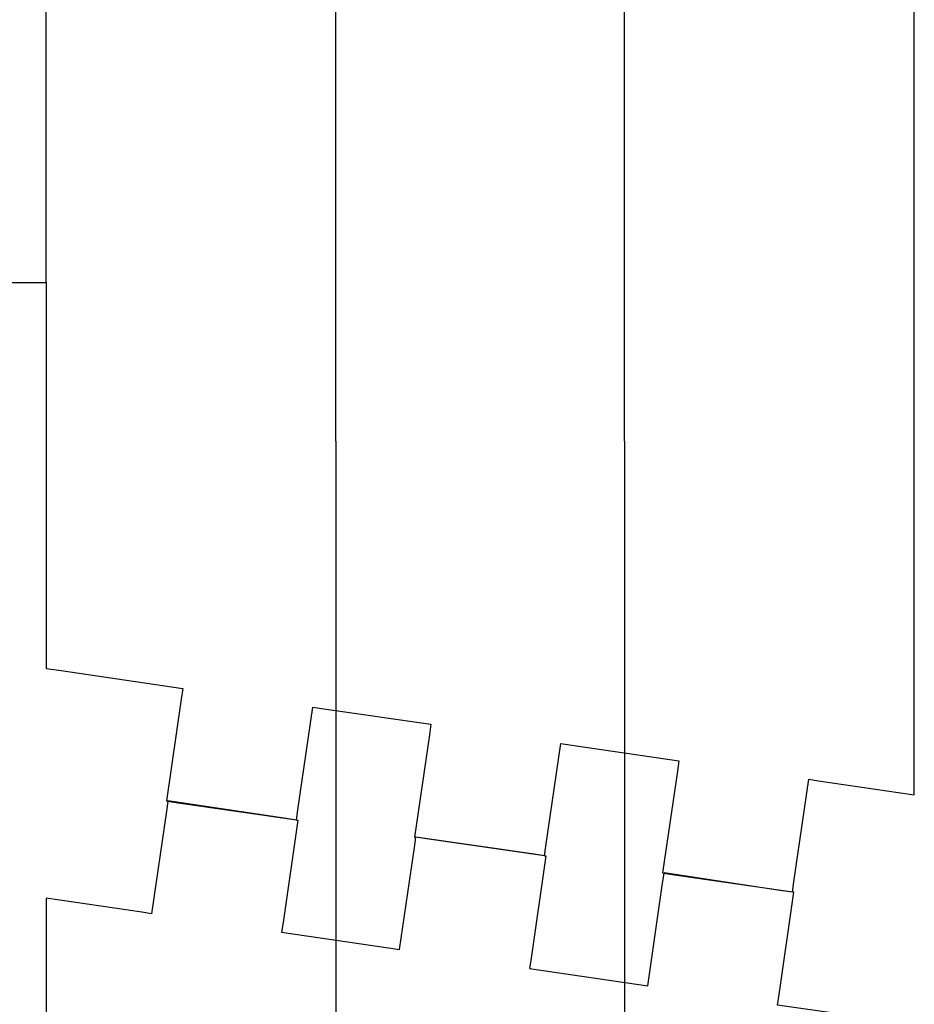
# Model space of a CAD drawing. Header units: millimetres. Extents: x -136 to 64, y -163 to 231.
# Tile 375 of 394: x 4 to 35, y 43 to 78. Entities that reach past the tile are written whole.
import ezdxf

# ---------------------------------------------------------------- set-up
doc = ezdxf.new("R2010")
doc.units = ezdxf.units.MM
doc.header["$MEASUREMENT"] = 0
doc.layers.add('Layer 1', color=7, linetype='Continuous')

msp = doc.modelspace()

# ---------------------------------------------------------------- linework, layer by layer
at = {"layer": 'Layer 1', "color": 5, "lineweight": 25}
for points, knots in [([(31.0534, 47.3891), (31.0534, 47.3891), (31.1063, 47.7596), (31.1063, 47.7596), (31.1063, 47.7596), (31.6355, 51.4108), (31.6355, 51.4108), (31.6355, 51.4108), (31.9794, 51.3579), (31.9794, 51.3579), (31.9794, 51.3579), (35.3926, 50.8552), (35.3926, 50.8552), (35.3926, 50.8552), (35.3926, 54.2154), (35.3926, 54.2154), (35.3926, 54.2154), (35.3926, 87.9762), (35.3926, 87.9762), (35.3926, 87.9762), (35.0486, 87.9233), (35.0486, 87.9233), (35.0486, 87.9233), (31.6619, 87.4206), (31.6619, 87.4206), (31.6619, 87.4206), (31.6619, 87.3941), (31.6619, 87.3941), (31.6619, 87.3941), (31.6619, 87.2089), (31.6619, 87.2089), (31.6619, 87.2089), (31.609, 87.5794), (31.609, 87.5794), (31.609, 87.5794), (31.0534, 91.4423), (31.0534, 91.4423), (31.0534, 91.4423), (30.6301, 91.3629), (30.6301, 91.3629), (30.6301, 91.3629), (26.4232, 90.7544), (26.4232, 90.7544), (26.4232, 90.7544), (26.4761, 90.3839), (26.4761, 90.3839), (26.4761, 90.3839), (27.0053, 86.7591), (27.0053, 86.7591), (27.0053, 86.7591), (26.6084, 86.6798), (26.6084, 86.6798), (26.6084, 86.6798), (22.7984, 86.1506), (22.7984, 86.1506), (22.7984, 86.1506), (22.7455, 86.4946), (22.7455, 86.4946), (22.7455, 86.4946), (22.2163, 90.1458), (22.2163, 90.1458), (22.2163, 90.1458), (21.793, 90.0929), (21.793, 90.0929), (21.793, 90.0929), (17.5861, 89.4844), (17.5861, 89.4844), (17.5861, 89.4844), (17.639, 89.1139), (17.639, 89.1139), (17.639, 89.1139), (18.1682, 85.4627), (18.1682, 85.4627), (18.1682, 85.4627), (17.7713, 85.4098), (17.7713, 85.4098), (17.7713, 85.4098), (13.9613, 84.8541), (13.9613, 84.8541), (13.9613, 84.8541), (13.9084, 85.2246), (13.9084, 85.2246), (13.9084, 85.2246), (13.3792, 88.8758), (13.3792, 88.8758), (13.3792, 88.8758), (12.9559, 88.7964), (12.9559, 88.7964), (12.9559, 88.7964), (8.749, 88.1879), (8.749, 88.1879), (8.749, 88.1879), (8.8019, 87.8175), (8.8019, 87.8175), (8.8019, 87.8175), (9.3311, 84.1662), (9.3311, 84.1662), (9.3311, 84.1662), (8.8813, 84.1133), (8.8813, 84.1133), (8.8813, 84.1133), (4.4628, 83.4783), (4.4628, 83.4783)], [0, 0, 0, 0, 0.0294118, 0.0294118, 0.0294118, 0.0588235, 0.0588235, 0.0588235, 0.0882353, 0.0882353, 0.0882353, 0.1176471, 0.1176471, 0.1176471, 0.1470588, 0.1470588, 0.1470588, 0.1764706, 0.1764706, 0.1764706, 0.2058824, 0.2058824, 0.2058824, 0.2352941, 0.2352941, 0.2352941, 0.2647059, 0.2647059, 0.2647059, 0.2941176, 0.2941176, 0.2941176, 0.3235294, 0.3235294, 0.3235294, 0.3529412, 0.3529412, 0.3529412, 0.3823529, 0.3823529, 0.3823529, 0.4117647, 0.4117647, 0.4117647, 0.4411765, 0.4411765, 0.4411765, 0.4705882, 0.4705882, 0.4705882, 0.5, 0.5, 0.5, 0.5294118, 0.5294118, 0.5294118, 0.5588235, 0.5588235, 0.5588235, 0.5882353, 0.5882353, 0.5882353, 0.6176471, 0.6176471, 0.6176471, 0.6470588, 0.6470588, 0.6470588, 0.6764706, 0.6764706, 0.6764706, 0.7058824, 0.7058824, 0.7058824, 0.7352941, 0.7352941, 0.7352941, 0.7647059, 0.7647059, 0.7647059, 0.7941176, 0.7941176, 0.7941176, 0.8235294, 0.8235294, 0.8235294, 0.8529412, 0.8529412, 0.8529412, 0.8823529, 0.8823529, 0.8823529, 0.9117647, 0.9117647, 0.9117647, 0.9411765, 0.9411765, 0.9411765, 0.9705882, 0.9705882, 0.9705882, 1, 1, 1, 1]), ([(4.4628, 69.1114), (4.4628, 69.1114), (4.4628, 70.7519), (4.4628, 70.7519), (4.4628, 70.7519), (4.4628, 80.9119), (4.4628, 80.9119), (4.4628, 80.9119), (4.4628, 83.4783), (4.4628, 83.4783)], [0, 0, 0, 0, 0.3333333, 0.3333333, 0.3333333, 0.6666667, 0.6666667, 0.6666667, 1, 1, 1, 1]), ([(-46.5224, 80.515), (-46.5224, 80.515), (-46.5224, 69.1114), (-46.5224, 69.1114), (-46.5224, 69.1114), (-41.8922, 69.1114), (-41.8922, 69.1114), (-41.8922, 69.1114), (4.4628, 69.1114), (4.4628, 69.1114)], [0, 0, 0, 0, 0.3333333, 0.3333333, 0.3333333, 0.6666667, 0.6666667, 0.6666667, 1, 1, 1, 1]), ([(4.4628, 69.1114), (4.4628, 69.1114), (4.4628, 55.3531), (4.4628, 55.3531), (4.4628, 55.3531), (4.9126, 55.3002), (4.9126, 55.3002), (4.9126, 55.3002), (9.3311, 54.6387), (9.3311, 54.6387), (9.3311, 54.6387), (9.2782, 54.2683), (9.2782, 54.2683), (9.2782, 54.2683), (8.749, 50.6435), (8.749, 50.6435), (8.749, 50.6435), (8.8019, 50.6171), (8.8019, 50.6171)], [0, 0, 0, 0, 0.1666667, 0.1666667, 0.1666667, 0.3333333, 0.3333333, 0.3333333, 0.5, 0.5, 0.5, 0.6666667, 0.6666667, 0.6666667, 0.8333333, 0.8333333, 0.8333333, 1, 1, 1, 1]), ([(13.3792, 49.9556), (13.3792, 49.9556), (13.4321, 50.326), (13.4321, 50.326), (13.4321, 50.326), (13.9613, 53.9773), (13.9613, 53.9773), (13.9613, 53.9773), (14.3582, 53.9244), (14.3582, 53.9244), (14.3582, 53.9244), (18.1682, 53.3687), (18.1682, 53.3687), (18.1682, 53.3687), (18.1153, 52.9983), (18.1153, 52.9983), (18.1153, 52.9983), (17.5861, 49.3471), (17.5861, 49.3471), (17.5861, 49.3471), (17.639, 49.3471), (17.639, 49.3471)], [0, 0, 0, 0, 0.1428571, 0.1428571, 0.1428571, 0.2857143, 0.2857143, 0.2857143, 0.4285714, 0.4285714, 0.4285714, 0.5714286, 0.5714286, 0.5714286, 0.7142857, 0.7142857, 0.7142857, 0.8571429, 0.8571429, 0.8571429, 1, 1, 1, 1]), ([(22.2163, 48.6856), (22.2163, 48.6856), (22.2692, 49.0296), (22.2692, 49.0296), (22.2692, 49.0296), (22.7984, 52.6808), (22.7984, 52.6808), (22.7984, 52.6808), (23.1953, 52.6279), (23.1953, 52.6279), (23.1953, 52.6279), (27.0053, 52.0723), (27.0053, 52.0723), (27.0053, 52.0723), (26.9524, 51.7019), (26.9524, 51.7019), (26.9524, 51.7019), (26.4232, 48.0771), (26.4232, 48.0771), (26.4232, 48.0771), (26.4761, 48.0506), (26.4761, 48.0506)], [0, 0, 0, 0, 0.1428571, 0.1428571, 0.1428571, 0.2857143, 0.2857143, 0.2857143, 0.4285714, 0.4285714, 0.4285714, 0.5714286, 0.5714286, 0.5714286, 0.7142857, 0.7142857, 0.7142857, 0.8571429, 0.8571429, 0.8571429, 1, 1, 1, 1]), ([(8.8019, 50.6171), (8.8019, 50.6171), (8.749, 50.2731), (8.749, 50.2731), (8.749, 50.2731), (8.2199, 46.6219), (8.2199, 46.6219), (8.2199, 46.6219), (7.8759, 46.6748), (7.8759, 46.6748), (7.8759, 46.6748), (4.4628, 47.1775), (4.4628, 47.1775), (4.4628, 47.1775), (4.4628, 43.7908), (4.4628, 43.7908), (4.4628, 43.7908), (4.4628, 10.0564), (4.4628, 10.0564), (4.4628, 10.0564), (4.8067, 10.1094), (4.8067, 10.1094), (4.8067, 10.1094), (8.1934, 10.5856), (8.1934, 10.5856), (8.1934, 10.5856), (8.1934, 10.6121), (8.1934, 10.6121), (8.1934, 10.6121), (8.1934, 10.8237), (8.1934, 10.8237), (8.1934, 10.8237), (8.2463, 10.4269), (8.2463, 10.4269), (8.2463, 10.4269), (8.8019, 6.5904), (8.8019, 6.5904)], [0, 0, 0, 0, 0.0833333, 0.0833333, 0.0833333, 0.1666667, 0.1666667, 0.1666667, 0.25, 0.25, 0.25, 0.3333333, 0.3333333, 0.3333333, 0.4166667, 0.4166667, 0.4166667, 0.5, 0.5, 0.5, 0.5833333, 0.5833333, 0.5833333, 0.6666667, 0.6666667, 0.6666667, 0.75, 0.75, 0.75, 0.8333333, 0.8333333, 0.8333333, 0.9166667, 0.9166667, 0.9166667, 1, 1, 1, 1]), ([(13.3792, 49.9556), (13.3792, 49.9556), (13.0088, 50.0085), (13.0088, 50.0085), (13.0088, 50.0085), (8.8019, 50.6435), (8.8019, 50.6435), (8.8019, 50.6435), (8.8019, 50.6171), (8.8019, 50.6171)], [0, 0, 0, 0, 0.3333333, 0.3333333, 0.3333333, 0.6666667, 0.6666667, 0.6666667, 1, 1, 1, 1]), ([(13.3792, 49.9556), (13.3792, 49.9556), (13.3792, 49.9556), (13.3792, 49.9556), (13.3792, 49.9556), (9.1724, 50.5641), (9.1724, 50.5641), (9.1724, 50.5641), (8.8019, 50.6171), (8.8019, 50.6171)], [0, 0, 0, 0, 0.3333333, 0.3333333, 0.3333333, 0.6666667, 0.6666667, 0.6666667, 1, 1, 1, 1]), ([(13.3792, 49.9556), (13.3792, 49.9556), (13.4321, 49.9556), (13.4321, 49.9556), (13.4321, 49.9556), (12.903, 46.3044), (12.903, 46.3044), (12.903, 46.3044), (12.8501, 45.9604), (12.8501, 45.9604), (12.8501, 45.9604), (16.6601, 45.4048), (16.6601, 45.4048), (16.6601, 45.4048), (17.0569, 45.3519), (17.0569, 45.3519), (17.0569, 45.3519), (17.5861, 48.9766), (17.5861, 48.9766), (17.5861, 48.9766), (17.639, 49.3471), (17.639, 49.3471)], [0, 0, 0, 0, 0.1428571, 0.1428571, 0.1428571, 0.2857143, 0.2857143, 0.2857143, 0.4285714, 0.4285714, 0.4285714, 0.5714286, 0.5714286, 0.5714286, 0.7142857, 0.7142857, 0.7142857, 0.8571429, 0.8571429, 0.8571429, 1, 1, 1, 1]), ([(22.2163, 48.6856), (22.2163, 48.6856), (22.2163, 48.6856), (22.2163, 48.6856), (22.2163, 48.6856), (18.0094, 49.2941), (18.0094, 49.2941), (18.0094, 49.2941), (17.639, 49.3471), (17.639, 49.3471)], [0, 0, 0, 0, 0.3333333, 0.3333333, 0.3333333, 0.6666667, 0.6666667, 0.6666667, 1, 1, 1, 1]), ([(22.2163, 48.6856), (22.2163, 48.6856), (21.8459, 48.7385), (21.8459, 48.7385), (21.8459, 48.7385), (17.639, 49.3471), (17.639, 49.3471), (17.639, 49.3471), (17.639, 49.3471), (17.639, 49.3471)], [0, 0, 0, 0, 0.3333333, 0.3333333, 0.3333333, 0.6666667, 0.6666667, 0.6666667, 1, 1, 1, 1]), ([(22.2163, 48.6856), (22.2163, 48.6856), (22.2692, 48.6856), (22.2692, 48.6856), (22.2692, 48.6856), (21.7401, 45.0344), (21.7401, 45.0344), (21.7401, 45.0344), (21.6871, 44.6639), (21.6871, 44.6639), (21.6871, 44.6639), (25.4971, 44.1083), (25.4971, 44.1083), (25.4971, 44.1083), (25.894, 44.0554), (25.894, 44.0554), (25.894, 44.0554), (26.4232, 47.7066), (26.4232, 47.7066), (26.4232, 47.7066), (26.4761, 48.0506), (26.4761, 48.0506)], [0, 0, 0, 0, 0.1428571, 0.1428571, 0.1428571, 0.2857143, 0.2857143, 0.2857143, 0.4285714, 0.4285714, 0.4285714, 0.5714286, 0.5714286, 0.5714286, 0.7142857, 0.7142857, 0.7142857, 0.8571429, 0.8571429, 0.8571429, 1, 1, 1, 1]), ([(31.0534, 47.3891), (31.0534, 47.3891), (30.683, 47.4421), (30.683, 47.4421), (30.683, 47.4421), (26.4761, 48.0771), (26.4761, 48.0771), (26.4761, 48.0771), (26.4761, 48.0506), (26.4761, 48.0506)], [0, 0, 0, 0, 0.3333333, 0.3333333, 0.3333333, 0.6666667, 0.6666667, 0.6666667, 1, 1, 1, 1]), ([(31.0534, 47.3891), (31.0534, 47.3891), (31.0534, 47.3891), (31.0534, 47.3891), (31.0534, 47.3891), (26.8465, 47.9977), (26.8465, 47.9977), (26.8465, 47.9977), (26.4761, 48.0506), (26.4761, 48.0506)], [0, 0, 0, 0, 0.3333333, 0.3333333, 0.3333333, 0.6666667, 0.6666667, 0.6666667, 1, 1, 1, 1]), ([(8.8019, 6.5904), (8.8019, 6.5904), (9.2253, 6.6433), (9.2253, 6.6433), (9.2253, 6.6433), (13.4321, 7.2519), (13.4321, 7.2519), (13.4321, 7.2519), (13.3792, 7.6223), (13.3792, 7.6223), (13.3792, 7.6223), (12.8501, 11.2735), (12.8501, 11.2735), (12.8501, 11.2735), (13.2469, 11.3264), (13.2469, 11.3264), (13.2469, 11.3264), (17.0569, 11.8821), (17.0569, 11.8821), (17.0569, 11.8821), (17.1099, 11.5116), (17.1099, 11.5116), (17.1099, 11.5116), (17.639, 7.8869), (17.639, 7.8869), (17.639, 7.8869), (18.0624, 7.9398), (18.0624, 7.9398), (18.0624, 7.9398), (22.2692, 8.5483), (22.2692, 8.5483), (22.2692, 8.5483), (22.2163, 8.9187), (22.2163, 8.9187), (22.2163, 8.9187), (21.6871, 12.57), (21.6871, 12.57), (21.6871, 12.57), (22.084, 12.6229), (22.084, 12.6229), (22.084, 12.6229), (25.894, 13.1785), (25.894, 13.1785), (25.894, 13.1785), (25.9469, 12.8081), (25.9469, 12.8081), (25.9469, 12.8081), (26.4761, 9.1569), (26.4761, 9.1569), (26.4761, 9.1569), (26.8994, 9.2098), (26.8994, 9.2098), (26.8994, 9.2098), (31.1063, 9.8448), (31.1063, 9.8448), (31.1063, 9.8448), (31.0534, 10.1887), (31.0534, 10.1887), (31.0534, 10.1887), (30.5242, 13.84), (30.5242, 13.84), (30.5242, 13.84), (30.974, 13.9194), (30.974, 13.9194), (30.974, 13.9194), (35.3926, 14.5544), (35.3926, 14.5544), (35.3926, 14.5544), (35.3926, 17.1208), (35.3926, 17.1208), (35.3926, 17.1208), (35.3926, 42.6796), (35.3926, 42.6796), (35.3926, 42.6796), (34.9428, 42.7325), (34.9428, 42.7325), (34.9428, 42.7325), (30.5242, 43.3675), (30.5242, 43.3675), (30.5242, 43.3675), (30.5771, 43.7379), (30.5771, 43.7379), (30.5771, 43.7379), (31.1063, 47.3891), (31.1063, 47.3891), (31.1063, 47.3891), (31.0534, 47.3891), (31.0534, 47.3891)], [0, 0, 0, 0, 0.0344828, 0.0344828, 0.0344828, 0.0689655, 0.0689655, 0.0689655, 0.1034483, 0.1034483, 0.1034483, 0.137931, 0.137931, 0.137931, 0.1724138, 0.1724138, 0.1724138, 0.2068966, 0.2068966, 0.2068966, 0.2413793, 0.2413793, 0.2413793, 0.2758621, 0.2758621, 0.2758621, 0.3103448, 0.3103448, 0.3103448, 0.3448276, 0.3448276, 0.3448276, 0.3793103, 0.3793103, 0.3793103, 0.4137931, 0.4137931, 0.4137931, 0.4482759, 0.4482759, 0.4482759, 0.4827586, 0.4827586, 0.4827586, 0.5172414, 0.5172414, 0.5172414, 0.5517241, 0.5517241, 0.5517241, 0.5862069, 0.5862069, 0.5862069, 0.6206897, 0.6206897, 0.6206897, 0.6551724, 0.6551724, 0.6551724, 0.6896552, 0.6896552, 0.6896552, 0.7241379, 0.7241379, 0.7241379, 0.7586207, 0.7586207, 0.7586207, 0.7931034, 0.7931034, 0.7931034, 0.8275862, 0.8275862, 0.8275862, 0.862069, 0.862069, 0.862069, 0.8965517, 0.8965517, 0.8965517, 0.9310345, 0.9310345, 0.9310345, 0.9655172, 0.9655172, 0.9655172, 1, 1, 1, 1])]:
    msp.add_open_spline(points, degree=3, knots=knots, dxfattribs=at)
at = {"layer": 'Layer 1', "color": 1, "lineweight": 25}
for points in [[(25.0738, 63.4493), (25.0738, 63.4493), (25.0738, 89.5108), (25.0738, 89.5108)], [(14.7815, 63.4493), (14.7815, 63.4493), (14.7815, 84.8277), (14.7815, 84.8277)], [(14.7815, 63.4493), (14.7815, 63.4493), (14.7815, 11.2735), (14.7815, 11.2735)], [(25.0738, 63.4493), (25.0738, 63.4493), (25.0738, 8.4954), (25.0738, 8.4954)]]:
    msp.add_open_spline(points, degree=3, dxfattribs=at)

doc.saveas('drawing.dxf')
